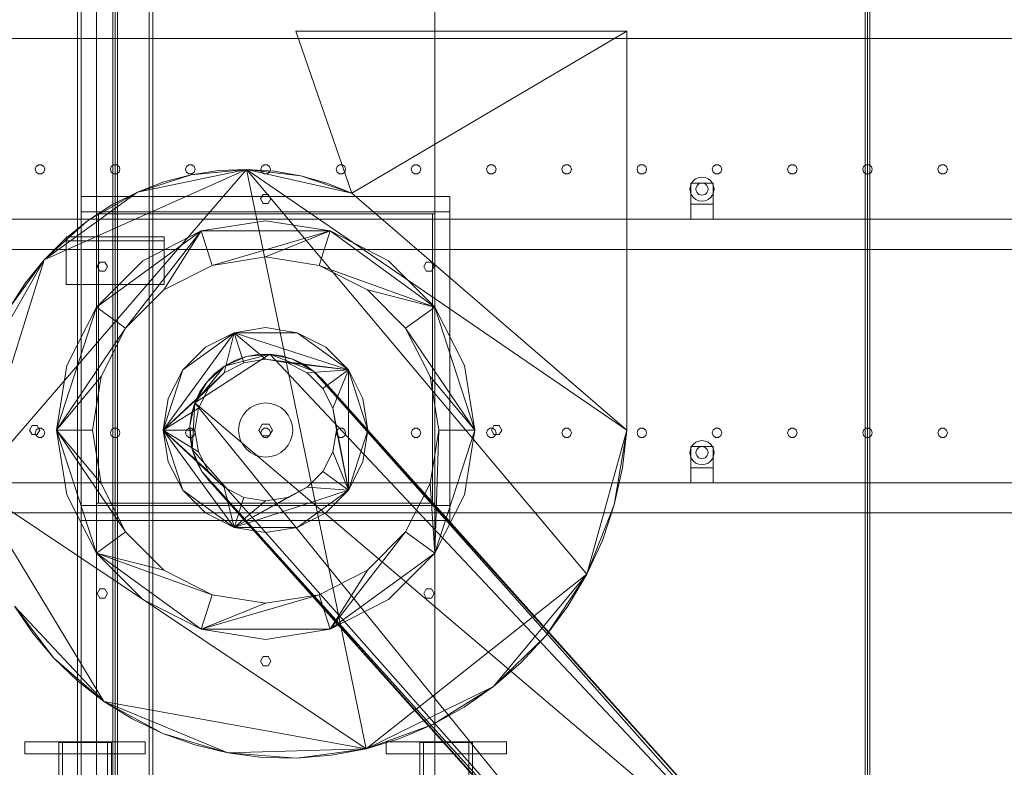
# Model space of a CAD drawing. Header units: millimetres. Extents: x -4738 to 65662, y -68080 to 6847.
# Tile 1004 of 1056: x 46334 to 47643, y 662 to 1655. Entities that reach past the tile are written whole.
import ezdxf

# ---------------------------------------------------------------- set-up
doc = ezdxf.new("R2010")
doc.units = ezdxf.units.MM
doc.layers.add('lateral_secador', color=7, linetype='Continuous', lineweight=0)

msp = doc.modelspace()

# ---------------------------------------------------------------- linework, layer by layer
at = {"layer": 'lateral_secador'}
for p, q in [((46411.134, 2925), (46411.134, 20)), ((46416.134, 20), (46416.134, 2925)), ((46436.134, 0), (46436.134, 2925)), ((46436.134, 2925), (46436.134, 1400)), ((46458.134, 2925), (46458.134, 60)), ((46461.134, 0), (46461.134, 2925)), ((46461.134, 1400), (46461.134, 2925)), ((46464.134, 60), (46464.134, 2925)), ((46506.134, 2925), (46506.134, 20)), ((46511.134, 20), (46511.134, 2925)), ((46886.134, 0), (46886.134, 2925)), ((46886.134, 1400), (46886.134, 2925)), ((47458.134, 2925), (47458.134, 60)), ((47461.134, 0), (47461.134, 2925)), ((47464.134, 60), (47464.134, 2925)), ((47141.134, 1640), (46701.134, 1640)), ((46701.134, 1640), (46775.711, 1424.797)), ((46775.711, 1424.797), (47141.134, 1640)), ((47141.134, 1110), (47141.134, 1640)), ((40811.134, 1630), (60111.134, 1630)), ((46272.764, 1035.68), (46635.916, 1456.166)), ((46355.997, 1460.082), (46354.784, 1456.35)), ((46354.784, 1456.35), (46355.997, 1452.618)), ((46359.172, 1462.389), (46355.997, 1460.082)), ((46363.096, 1462.389), (46359.172, 1462.389)), ((46366.271, 1460.082), (46363.096, 1462.389)), ((46367.484, 1456.35), (46366.271, 1460.082)), ((46366.271, 1452.618), (46367.484, 1456.35)), ((46366.602, 1336.003), (46635.916, 1456.166)), ((46455.997, 1460.082), (46454.784, 1456.35)), ((46454.784, 1456.35), (46455.997, 1452.618)), ((46459.172, 1462.389), (46455.997, 1460.082)), ((46463.096, 1462.389), (46459.172, 1462.389)), ((46466.271, 1460.082), (46463.096, 1462.389)), ((46467.484, 1456.35), (46466.271, 1460.082)), ((46466.271, 1452.618), (46467.484, 1456.35)), ((46490.673, 1426.139), (46635.916, 1456.166)), ((46555.997, 1460.082), (46554.784, 1456.35)), ((46554.784, 1456.35), (46555.997, 1452.618)), ((46559.172, 1462.389), (46555.997, 1460.082)), ((46563.096, 1462.389), (46559.172, 1462.389)), ((46562.319, 1449.018), (46635.916, 1456.166)), ((46599.086, 1454.562), (46562.319, 1449.018)), ((46566.271, 1460.082), (46563.096, 1462.389)), ((46567.484, 1456.35), (46566.271, 1460.082)), ((46566.271, 1452.618), (46567.484, 1456.35)), ((46635.916, 1456.166), (46599.086, 1454.562)), ((46635.916, 1456.166), (46708.107, 1447.791)), ((46672.391, 1453.878), (46635.916, 1456.166)), ((46635.916, 1456.166), (46775.711, 1424.797)), ((46635.916, 1456.166), (47141.134, 1110)), ((46635.916, 1456.166), (47088.042, 918.439)), ((46635.916, 1456.166), (46794.572, 686.788)), ((46655.997, 1460.082), (46654.784, 1456.35)), ((46654.784, 1456.35), (46655.997, 1452.618)), ((46659.172, 1462.389), (46655.997, 1460.082)), ((46663.096, 1462.389), (46659.172, 1462.389)), ((46666.271, 1460.082), (46663.096, 1462.389)), ((46667.484, 1456.35), (46666.271, 1460.082)), ((46666.271, 1452.618), (46667.484, 1456.35)), ((46708.107, 1447.791), (46672.391, 1453.878)), ((46755.997, 1460.082), (46754.784, 1456.35)), ((46754.784, 1456.35), (46755.997, 1452.618)), ((46759.172, 1462.389), (46755.997, 1460.082)), ((46763.096, 1462.389), (46759.172, 1462.389)), ((46766.271, 1460.082), (46763.096, 1462.389)), ((46767.484, 1456.35), (46766.271, 1460.082)), ((46766.271, 1452.618), (46767.484, 1456.35)), ((46855.997, 1460.082), (46854.784, 1456.35)), ((46854.784, 1456.35), (46855.997, 1452.618)), ((46859.172, 1462.389), (46855.997, 1460.082)), ((46863.096, 1462.389), (46859.172, 1462.389)), ((46866.271, 1460.082), (46863.096, 1462.389)), ((46867.484, 1456.35), (46866.271, 1460.082)), ((46866.271, 1452.618), (46867.484, 1456.35)), ((46955.997, 1460.082), (46954.784, 1456.35)), ((46954.784, 1456.35), (46955.997, 1452.618)), ((46959.172, 1462.389), (46955.997, 1460.082)), ((46963.096, 1462.389), (46959.172, 1462.389)), ((46966.271, 1460.082), (46963.096, 1462.389)), ((46967.484, 1456.35), (46966.271, 1460.082)), ((46966.271, 1452.618), (46967.484, 1456.35)), ((47055.997, 1460.082), (47054.784, 1456.35)), ((47054.784, 1456.35), (47055.997, 1452.618)), ((47059.172, 1462.389), (47055.997, 1460.082)), ((47063.096, 1462.389), (47059.172, 1462.389)), ((47066.271, 1460.082), (47063.096, 1462.389)), ((47067.484, 1456.35), (47066.271, 1460.082)), ((47066.271, 1452.618), (47067.484, 1456.35)), ((47155.997, 1460.082), (47154.784, 1456.35)), ((47154.784, 1456.35), (47155.997, 1452.618)), ((47159.172, 1462.389), (47155.997, 1460.082)), ((47163.096, 1462.389), (47159.172, 1462.389)), ((47166.271, 1460.082), (47163.096, 1462.389)), ((47167.484, 1456.35), (47166.271, 1460.082)), ((47166.271, 1452.618), (47167.484, 1456.35)), ((47255.997, 1460.082), (47254.784, 1456.35)), ((47254.784, 1456.35), (47255.997, 1452.618)), ((47259.172, 1462.389), (47255.997, 1460.082)), ((47263.096, 1462.389), (47259.172, 1462.389)), ((47266.271, 1460.082), (47263.096, 1462.389)), ((47267.484, 1456.35), (47266.271, 1460.082)), ((47266.271, 1452.618), (47267.484, 1456.35)), ((47355.997, 1460.082), (47354.784, 1456.35)), ((47354.784, 1456.35), (47355.997, 1452.618)), ((47359.172, 1462.389), (47355.997, 1460.082)), ((47363.096, 1462.389), (47359.172, 1462.389)), ((47366.271, 1460.082), (47363.096, 1462.389)), ((47367.484, 1456.35), (47366.271, 1460.082)), ((47366.271, 1452.618), (47367.484, 1456.35)), ((47455.997, 1460.082), (47454.784, 1456.35)), ((47454.784, 1456.35), (47455.997, 1452.618)), ((47459.172, 1462.389), (47455.997, 1460.082)), ((47463.096, 1462.389), (47459.172, 1462.389)), ((47466.271, 1460.082), (47463.096, 1462.389)), ((47467.484, 1456.35), (47466.271, 1460.082)), ((47466.271, 1452.618), (47467.484, 1456.35)), ((47555.997, 1460.082), (47554.784, 1456.35)), ((47554.784, 1456.35), (47555.997, 1452.618)), ((47559.172, 1462.389), (47555.997, 1460.082)), ((47563.096, 1462.389), (47559.172, 1462.389)), ((47566.271, 1460.082), (47563.096, 1462.389)), ((47567.484, 1456.35), (47566.271, 1460.082)), ((47566.271, 1452.618), (47567.484, 1456.35)), ((46355.997, 1452.618), (46359.172, 1450.311)), ((46359.172, 1450.311), (46363.096, 1450.311)), ((46363.096, 1450.311), (46366.271, 1452.618)), ((46455.997, 1452.618), (46459.172, 1450.311)), ((46459.172, 1450.311), (46463.096, 1450.311)), ((46463.096, 1450.311), (46466.271, 1452.618)), ((46490.673, 1426.139), (46562.319, 1449.018)), ((46562.319, 1449.018), (46526.04, 1439.529)), ((46555.997, 1452.618), (46559.172, 1450.311)), ((46559.172, 1450.311), (46563.096, 1450.311)), ((46563.096, 1450.311), (46566.271, 1452.618)), ((46655.997, 1452.618), (46659.172, 1450.311)), ((46659.172, 1450.311), (46663.096, 1450.311)), ((46663.096, 1450.311), (46666.271, 1452.618)), ((46708.107, 1447.791), (46775.711, 1424.797)), ((46742.67, 1438.04), (46708.107, 1447.791)), ((46755.997, 1452.618), (46759.172, 1450.311)), ((46759.172, 1450.311), (46763.096, 1450.311)), ((46763.096, 1450.311), (46766.271, 1452.618)), ((46855.997, 1452.618), (46859.172, 1450.311)), ((46859.172, 1450.311), (46863.096, 1450.311)), ((46863.096, 1450.311), (46866.271, 1452.618)), ((46955.997, 1452.618), (46959.172, 1450.311)), ((46959.172, 1450.311), (46963.096, 1450.311)), ((46963.096, 1450.311), (46966.271, 1452.618)), ((47055.997, 1452.618), (47059.172, 1450.311)), ((47059.172, 1450.311), (47063.096, 1450.311)), ((47063.096, 1450.311), (47066.271, 1452.618)), ((47155.997, 1452.618), (47159.172, 1450.311)), ((47159.172, 1450.311), (47163.096, 1450.311)), ((47163.096, 1450.311), (47166.271, 1452.618)), ((47229.82, 1441.314), (47227.277, 1438)), ((47233.134, 1443.856), (47229.82, 1441.314)), ((47236.993, 1445.455), (47233.134, 1443.856)), ((47241.134, 1446), (47236.993, 1445.455)), ((47245.275, 1445.455), (47241.134, 1446)), ((47249.134, 1443.856), (47245.275, 1445.455)), ((47252.448, 1441.314), (47249.134, 1443.856)), ((47254.99, 1438), (47252.448, 1441.314)), ((47255.997, 1452.618), (47259.172, 1450.311)), ((47259.172, 1450.311), (47263.096, 1450.311)), ((47263.096, 1450.311), (47266.271, 1452.618)), ((47355.997, 1452.618), (47359.172, 1450.311)), ((47359.172, 1450.311), (47363.096, 1450.311)), ((47363.096, 1450.311), (47366.271, 1452.618)), ((47455.997, 1452.618), (47459.172, 1450.311)), ((47459.172, 1450.311), (47463.096, 1450.311)), ((47463.096, 1450.311), (47466.271, 1452.618)), ((47555.997, 1452.618), (47559.172, 1450.311)), ((47559.172, 1450.311), (47563.096, 1450.311)), ((47563.096, 1450.311), (47566.271, 1452.618)), ((46526.04, 1439.529), (46490.673, 1426.139)), ((46775.711, 1424.797), (46742.67, 1438.04)), ((47225.679, 1434.141), (47225.134, 1430)), ((47225.134, 1430), (47225.679, 1425.859)), ((47227.277, 1438), (47225.679, 1434.141)), ((47226.134, 1438), (47256.134, 1438)), ((47226.134, 1438), (47226.134, 1410)), ((47233.406, 1432.071), (47233.134, 1430)), ((47233.134, 1430), (47233.406, 1427.929)), ((47234.206, 1434), (47233.406, 1432.071)), ((47233.406, 1427.929), (47234.206, 1426)), ((47235.477, 1435.657), (47234.206, 1434)), ((47237.134, 1436.928), (47235.477, 1435.657)), ((47239.063, 1437.727), (47237.134, 1436.928)), ((47241.134, 1438), (47239.063, 1437.727)), ((47243.204, 1437.727), (47241.134, 1438)), ((47245.134, 1436.928), (47243.204, 1437.727)), ((47246.791, 1435.657), (47245.134, 1436.928)), ((47248.062, 1434), (47246.791, 1435.657)), ((47248.861, 1432.071), (47248.062, 1434)), ((47248.062, 1426), (47248.861, 1427.929)), ((47249.134, 1430), (47248.861, 1432.071)), ((47248.861, 1427.929), (47249.134, 1430)), ((47256.589, 1434.141), (47254.99, 1438)), ((47256.134, 1410), (47256.134, 1438)), ((47257.134, 1430), (47256.589, 1434.141)), ((47256.589, 1425.859), (47257.134, 1430)), ((46366.602, 1336.003), (46490.673, 1426.139)), ((46416.134, 1420), (46906.134, 1420)), ((46416.134, 1420), (46416.134, 1400)), ((46424.354, 1388.051), (46490.673, 1426.139)), ((46490.673, 1426.139), (46456.64, 1408.935)), ((46657.634, 1423.062), (46654.134, 1417)), ((46654.134, 1417), (46657.634, 1410.938)), ((46664.634, 1423.062), (46657.634, 1423.062)), ((46668.134, 1417), (46664.634, 1423.062)), ((46664.634, 1410.938), (46668.134, 1417)), ((46775.711, 1424.797), (47141.134, 1110)), ((46906.134, 1400), (46906.134, 1420)), ((47225.679, 1425.859), (47227.277, 1422)), ((47227.277, 1422), (47229.82, 1418.686)), ((47229.82, 1418.686), (47233.134, 1416.144)), ((47233.134, 1416.144), (47236.993, 1414.545)), ((47234.206, 1426), (47235.477, 1424.343)), ((47235.477, 1424.343), (47237.134, 1423.072)), ((47236.993, 1414.545), (47241.134, 1414)), ((47237.134, 1423.072), (47239.063, 1422.273)), ((47239.063, 1422.273), (47241.134, 1422)), ((47241.134, 1422), (47243.204, 1422.273)), ((47241.134, 1414), (47245.275, 1414.545)), ((47243.204, 1422.273), (47245.134, 1423.072)), ((47245.134, 1423.072), (47246.791, 1424.343)), ((47245.275, 1414.545), (47249.134, 1416.144)), ((47246.791, 1424.343), (47248.062, 1426)), ((47249.134, 1416.144), (47252.448, 1418.686)), ((47252.448, 1418.686), (47254.99, 1422)), ((47254.99, 1422), (47256.589, 1425.859)), ((46456.64, 1408.935), (46424.354, 1388.051)), ((46657.634, 1410.938), (46664.634, 1410.938)), ((47226.134, 1410), (47256.134, 1410)), ((47226.134, 1410), (47226.134, 1390)), ((47256.134, 1390), (47256.134, 1410)), ((40811.134, 1390), (60111.134, 1390)), ((46366.602, 1336.003), (46424.354, 1388.051)), ((46424.354, 1388.051), (46394.214, 1363.666)), ((46416.134, 1400), (46906.134, 1400)), ((46416.134, 1400), (46436.134, 1400)), ((46416.134, 1400), (46416.134, 1010)), ((46436.134, 1400), (46461.134, 1400)), ((46436.134, 1400), (46886.134, 1400)), ((46436.134, 1400), (46436.134, 1397)), ((46436.134, 1010), (46436.134, 1400)), ((46436.134, 1397), (46886.134, 1397)), ((46436.134, 1397), (46439.134, 1397)), ((46436.134, 1397), (46436.134, 1013)), ((46439.134, 1013), (46439.134, 1397)), ((46461.134, 1400), (46886.134, 1400)), ((46661.134, 1388), (46575.227, 1374.394)), ((46747.041, 1374.394), (46661.134, 1388)), ((46883.134, 1397), (46886.134, 1397)), ((46883.134, 1397), (46883.134, 1013)), ((46886.134, 1397), (46886.134, 1400)), ((46886.134, 1400), (46906.134, 1400)), ((46886.134, 1400), (46886.134, 1010)), ((46886.134, 1013), (46886.134, 1397)), ((46906.134, 1010), (46906.134, 1400)), ((47226.134, 1390), (47256.134, 1390)), ((46436.227, 1273.404), (46575.227, 1374.394)), ((46475.06, 1245.191), (46575.227, 1374.394)), ((46575.227, 1374.394), (46497.73, 1334.907)), ((46525.943, 1296.074), (46575.227, 1374.394)), ((46575.227, 1374.394), (46747.041, 1374.394)), ((46590.06, 1328.743), (46575.227, 1374.394)), ((46590.06, 1328.743), (46747.041, 1374.394)), ((46661.134, 1340), (46747.041, 1374.394)), ((46732.208, 1328.743), (46747.041, 1374.394)), ((46747.041, 1374.394), (46886.041, 1273.404)), ((46824.538, 1334.907), (46747.041, 1374.394)), ((46394.214, 1363.666), (46366.602, 1336.003)), ((46396.134, 1366.5), (46526.134, 1366.5)), ((46396.134, 1366.5), (46396.134, 1303.5)), ((46396.134, 1366.5), (46396.134, 1361.5)), ((46396.134, 1361.5), (46526.134, 1361.5)), ((46526.134, 1303.5), (46526.134, 1366.5)), ((46526.134, 1361.5), (46526.134, 1366.5)), ((40811.134, 1350), (60111.134, 1350)), ((46272.764, 1035.68), (46366.602, 1336.003)), ((46288.133, 1198.403), (46366.602, 1336.003)), ((46320.36, 1271.933), (46366.602, 1336.003)), ((46366.602, 1336.003), (46341.874, 1305.324)), ((46497.73, 1334.907), (46436.227, 1273.404)), ((46590.06, 1328.743), (46661.134, 1340)), ((46661.134, 1340), (46732.208, 1328.743)), ((46886.041, 1273.404), (46824.538, 1334.907)), ((46440.552, 1333.144), (46437.052, 1327.082)), ((46437.052, 1327.082), (46440.552, 1321.02)), ((46447.552, 1333.144), (46440.552, 1333.144)), ((46451.052, 1327.082), (46447.552, 1333.144)), ((46447.552, 1321.02), (46451.052, 1327.082)), ((46525.943, 1296.074), (46590.06, 1328.743)), ((46732.208, 1328.743), (46886.041, 1273.404)), ((46732.208, 1328.743), (46796.324, 1296.074)), ((46874.716, 1333.144), (46871.216, 1327.082)), ((46871.216, 1327.082), (46874.716, 1321.02)), ((46881.716, 1333.144), (46874.716, 1333.144)), ((46885.216, 1327.082), (46881.716, 1333.144)), ((46881.716, 1321.02), (46885.216, 1327.082)), ((46440.552, 1321.02), (46447.552, 1321.02)), ((46874.716, 1321.02), (46881.716, 1321.02)), ((46341.874, 1305.324), (46320.36, 1271.933)), ((46396.134, 1303.5), (46526.134, 1303.5)), ((46475.06, 1245.191), (46525.943, 1296.074)), ((46796.324, 1296.074), (46886.041, 1273.404)), ((46796.324, 1296.074), (46847.208, 1245.191)), ((46383.134, 1110), (46436.227, 1273.404)), ((46436.227, 1273.404), (46396.74, 1195.907)), ((46475.06, 1245.191), (46436.227, 1273.404)), ((46847.208, 1245.191), (46886.041, 1273.404)), ((46886.041, 1273.404), (46939.134, 1110)), ((46925.527, 1195.907), (46886.041, 1273.404)), ((46475.06, 1245.191), (46383.134, 1110)), ((46442.391, 1181.074), (46475.06, 1245.191)), ((46661.134, 1246), (46619.108, 1239.344)), ((46703.16, 1239.344), (46661.134, 1246)), ((46847.208, 1245.191), (46939.134, 1110)), ((46847.208, 1245.191), (46879.877, 1181.074)), ((46525.134, 1110), (46619.108, 1239.344)), ((46551.108, 1189.939), (46619.108, 1239.344)), ((46619.108, 1239.344), (46581.195, 1220.026)), ((46605.882, 1186.048), (46619.108, 1239.344)), ((46619.108, 1239.344), (46703.16, 1239.344)), ((46619.108, 1239.344), (46771.16, 1189.939)), ((46632.087, 1199.399), (46619.108, 1239.344)), ((46661.134, 1204), (46619.108, 1239.344)), ((46703.16, 1239.344), (46771.16, 1189.939)), ((46741.073, 1220.026), (46703.16, 1239.344)), ((46581.195, 1220.026), (46551.108, 1189.939)), ((46771.16, 1189.939), (46741.073, 1220.026)), ((46566.909, 1146.37), (46666.607, 1210.852)), ((46606.282, 1194.807), (46666.607, 1210.852)), ((46606.282, 1194.807), (46635.174, 1207.607)), ((46635.174, 1207.607), (46620.224, 1202.344)), ((46635.174, 1207.607), (46666.607, 1210.852)), ((46650.762, 1210.466), (46635.174, 1207.607)), ((46666.607, 1210.852), (46650.762, 1210.466)), ((46666.607, 1210.852), (46697.504, 1204.224)), ((46682.316, 1208.754), (46666.607, 1210.852)), ((46666.607, 1210.852), (46724.84, 1188.374)), ((46666.607, 1210.852), (47363.478, 470.91)), ((46697.504, 1204.224), (46682.316, 1208.754)), ((46697.504, 1204.224), (46724.84, 1188.374)), ((46711.795, 1197.375), (46697.504, 1204.224)), ((46396.74, 1195.907), (46383.134, 1110)), ((46566.909, 1146.37), (46606.282, 1194.807)), ((46582.76, 1173.707), (46606.282, 1194.807)), ((46606.282, 1194.807), (46593.691, 1185.183)), ((46605.882, 1186.048), (46632.087, 1199.399)), ((46620.224, 1202.344), (46606.282, 1194.807)), ((46632.087, 1199.399), (46661.134, 1204)), ((46661.134, 1204), (46771.16, 1189.939)), ((46661.134, 1204), (46690.181, 1199.399)), ((46690.181, 1199.399), (46771.16, 1189.939)), ((46690.181, 1199.399), (46716.386, 1186.048)), ((46724.84, 1188.374), (46711.795, 1197.375)), ((46939.134, 1110), (46925.527, 1195.907)), ((46442.391, 1181.074), (46383.134, 1110)), ((46431.134, 1110), (46442.391, 1181.074)), ((46525.134, 1110), (46551.108, 1189.939)), ((46605.882, 1186.048), (46525.134, 1110)), ((46551.108, 1189.939), (46531.79, 1152.026)), ((46593.691, 1185.183), (46582.76, 1173.707)), ((46585.087, 1165.252), (46605.882, 1186.048)), ((46716.386, 1186.048), (46771.16, 1189.939)), ((46716.386, 1186.048), (46737.181, 1165.252)), ((46724.84, 1188.374), (47346.316, 497.443)), ((46736.316, 1177.443), (46724.84, 1188.374)), ((46724.84, 1188.374), (47363.478, 470.91)), ((46737.181, 1165.252), (46771.16, 1189.939)), ((46750.533, 1139.048), (46771.16, 1189.939)), ((46771.16, 1189.939), (46797.134, 1110)), ((46790.478, 1152.026), (46771.16, 1189.939)), ((46771.16, 1189.939), (46771.16, 1030.061)), ((46879.877, 1181.074), (46939.134, 1110)), ((46879.877, 1181.074), (46891.134, 1110)), ((46585.087, 1165.252), (46525.134, 1110)), ((46566.909, 1146.37), (46582.76, 1173.707)), ((46571.734, 1139.048), (46585.087, 1165.252)), ((46582.76, 1173.707), (46573.759, 1160.662)), ((47346.316, 497.443), (46736.316, 1177.443)), ((46737.181, 1165.252), (46750.533, 1139.048)), ((46531.79, 1152.026), (46525.134, 1110)), ((46573.759, 1160.662), (46566.909, 1146.37)), ((46797.134, 1110), (46790.478, 1152.026)), ((46571.734, 1139.048), (46525.134, 1110)), ((46560.282, 1115.473), (46566.909, 1146.37)), ((46566.909, 1146.37), (46562.38, 1131.182)), ((46563.527, 1084.04), (46566.909, 1146.37)), ((47220.472, 342.625), (46566.909, 1146.37)), ((46566.909, 1146.37), (47363.478, 470.91)), ((46567.134, 1110), (46571.734, 1139.048)), ((46641.133, 1139.933), (46635.678, 1135.456)), ((46647.357, 1143.26), (46641.133, 1139.933)), ((46654.111, 1145.308), (46647.357, 1143.26)), ((46661.134, 1146), (46654.111, 1145.308)), ((46668.157, 1145.308), (46661.134, 1146)), ((46674.91, 1143.26), (46668.157, 1145.308)), ((46681.134, 1139.933), (46674.91, 1143.26)), ((46686.59, 1135.456), (46681.134, 1139.933)), ((46750.533, 1139.048), (46771.16, 1030.061)), ((46750.533, 1139.048), (46755.134, 1110)), ((46562.38, 1131.182), (46560.282, 1115.473)), ((46631.201, 1130.001), (46627.874, 1123.777)), ((46635.678, 1135.456), (46631.201, 1130.001)), ((46691.067, 1130.001), (46686.59, 1135.456)), ((46694.394, 1123.777), (46691.067, 1130.001)), ((46350.634, 1116.062), (46347.134, 1110)), ((46357.634, 1116.062), (46350.634, 1116.062)), ((46361.134, 1110), (46357.634, 1116.062)), ((46563.527, 1084.04), (46560.282, 1115.473)), ((46560.282, 1115.473), (46560.668, 1099.629)), ((46625.826, 1117.023), (46625.134, 1110)), ((46627.874, 1123.777), (46625.826, 1117.023)), ((46656.634, 1117.794), (46652.134, 1110)), ((46665.634, 1117.794), (46656.634, 1117.794)), ((46670.134, 1110), (46665.634, 1117.794)), ((46696.442, 1117.023), (46694.394, 1123.777)), ((46697.134, 1110), (46696.442, 1117.023)), ((46964.634, 1116.062), (46961.134, 1110)), ((46971.634, 1116.062), (46964.634, 1116.062)), ((46975.134, 1110), (46971.634, 1116.062)), ((46347.134, 1110), (46350.634, 1103.938)), ((46350.634, 1103.938), (46357.634, 1103.938)), ((46355.997, 1110.082), (46354.784, 1106.35)), ((46354.784, 1106.35), (46355.997, 1102.618)), ((46359.172, 1112.389), (46355.997, 1110.082)), ((46355.997, 1102.618), (46359.172, 1100.311)), ((46357.634, 1103.938), (46361.134, 1110)), ((46363.096, 1112.389), (46359.172, 1112.389)), ((46359.172, 1100.311), (46363.096, 1100.311)), ((46366.271, 1110.082), (46363.096, 1112.389)), ((46363.096, 1100.311), (46366.271, 1102.618)), ((46367.484, 1106.35), (46366.271, 1110.082)), ((46366.271, 1102.618), (46367.484, 1106.35)), ((46383.134, 1110), (46431.134, 1110)), ((46383.134, 1110), (46442.391, 1038.926)), ((46436.227, 946.596), (46383.134, 1110)), ((46383.134, 1110), (46396.74, 1024.093)), ((46383.134, 1110), (46475.06, 974.809)), ((46442.391, 1038.926), (46431.134, 1110)), ((46455.997, 1110.082), (46454.784, 1106.35)), ((46454.784, 1106.35), (46455.997, 1102.618)), ((46459.172, 1112.389), (46455.997, 1110.082)), ((46455.997, 1102.618), (46459.172, 1100.311)), ((46463.096, 1112.389), (46459.172, 1112.389)), ((46459.172, 1100.311), (46463.096, 1100.311)), ((46466.271, 1110.082), (46463.096, 1112.389)), ((46463.096, 1100.311), (46466.271, 1102.618)), ((46467.484, 1106.35), (46466.271, 1110.082)), ((46466.271, 1102.618), (46467.484, 1106.35)), ((46525.134, 1110), (46567.134, 1110)), ((46525.134, 1110), (46571.734, 1080.952)), ((46551.108, 1030.061), (46525.134, 1110)), ((46525.134, 1110), (46531.79, 1067.974)), ((46525.134, 1110), (46585.087, 1054.748)), ((46619.108, 980.656), (46525.134, 1110)), ((46525.134, 1110), (46605.882, 1033.952)), ((46555.997, 1110.082), (46554.784, 1106.35)), ((46554.784, 1106.35), (46555.997, 1102.618)), ((46559.172, 1112.389), (46555.997, 1110.082)), ((46555.997, 1102.618), (46559.172, 1100.311)), ((46563.096, 1112.389), (46559.172, 1112.389)), ((46559.172, 1100.311), (46563.096, 1100.311)), ((46560.668, 1099.629), (46563.527, 1084.04)), ((46566.271, 1110.082), (46563.096, 1112.389)), ((46563.096, 1100.311), (46566.271, 1102.618)), ((46567.484, 1106.35), (46566.271, 1110.082)), ((46566.271, 1102.618), (46567.484, 1106.35)), ((46571.734, 1080.952), (46567.134, 1110)), ((46625.134, 1110), (46625.826, 1102.977)), ((46625.826, 1102.977), (46627.874, 1096.223)), ((46652.134, 1110), (46656.634, 1102.206)), ((46655.997, 1110.082), (46654.784, 1106.35)), ((46654.784, 1106.35), (46655.997, 1102.618)), ((46659.172, 1112.389), (46655.997, 1110.082)), ((46655.997, 1102.618), (46659.172, 1100.311)), ((46656.634, 1102.206), (46665.634, 1102.206)), ((46663.096, 1112.389), (46659.172, 1112.389)), ((46659.172, 1100.311), (46663.096, 1100.311)), ((46666.271, 1110.082), (46663.096, 1112.389)), ((46663.096, 1100.311), (46666.271, 1102.618)), ((46665.634, 1102.206), (46670.134, 1110)), ((46667.484, 1106.35), (46666.271, 1110.082)), ((46666.271, 1102.618), (46667.484, 1106.35)), ((46694.394, 1096.223), (46696.442, 1102.977)), ((46696.442, 1102.977), (46697.134, 1110)), ((46755.134, 1110), (46750.533, 1080.952)), ((46755.997, 1110.082), (46754.784, 1106.35)), ((46754.784, 1106.35), (46755.997, 1102.618)), ((46771.16, 1030.061), (46755.134, 1110)), ((46759.172, 1112.389), (46755.997, 1110.082)), ((46755.997, 1102.618), (46759.172, 1100.311)), ((46763.096, 1112.389), (46759.172, 1112.389)), ((46759.172, 1100.311), (46763.096, 1100.311)), ((46766.271, 1110.082), (46763.096, 1112.389)), ((46763.096, 1100.311), (46766.271, 1102.618)), ((46767.484, 1106.35), (46766.271, 1110.082)), ((46766.271, 1102.618), (46767.484, 1106.35)), ((46797.134, 1110), (46771.16, 1030.061)), ((46790.478, 1067.974), (46797.134, 1110)), ((46855.997, 1110.082), (46854.784, 1106.35)), ((46854.784, 1106.35), (46855.997, 1102.618)), ((46859.172, 1112.389), (46855.997, 1110.082)), ((46855.997, 1102.618), (46859.172, 1100.311)), ((46863.096, 1112.389), (46859.172, 1112.389)), ((46859.172, 1100.311), (46863.096, 1100.311)), ((46866.271, 1110.082), (46863.096, 1112.389)), ((46863.096, 1100.311), (46866.271, 1102.618)), ((46867.484, 1106.35), (46866.271, 1110.082)), ((46866.271, 1102.618), (46867.484, 1106.35)), ((46891.134, 1110), (46879.877, 1038.926)), ((46939.134, 1110), (46886.041, 946.596)), ((46886.041, 946.596), (46891.134, 1110)), ((46891.134, 1110), (46939.134, 1110)), ((46925.527, 1024.093), (46939.134, 1110)), ((46955.997, 1110.082), (46954.784, 1106.35)), ((46954.784, 1106.35), (46955.997, 1102.618)), ((46959.172, 1112.389), (46955.997, 1110.082)), ((46955.997, 1102.618), (46959.172, 1100.311)), ((46963.096, 1112.389), (46959.172, 1112.389)), ((46959.172, 1100.311), (46963.096, 1100.311)), ((46961.134, 1110), (46964.634, 1103.938)), ((46966.271, 1110.082), (46963.096, 1112.389)), ((46963.096, 1100.311), (46966.271, 1102.618)), ((46964.634, 1103.938), (46971.634, 1103.938)), ((46967.484, 1106.35), (46966.271, 1110.082)), ((46966.271, 1102.618), (46967.484, 1106.35)), ((46971.634, 1103.938), (46975.134, 1110)), ((47055.997, 1110.082), (47054.784, 1106.35)), ((47054.784, 1106.35), (47055.997, 1102.618)), ((47059.172, 1112.389), (47055.997, 1110.082)), ((47055.997, 1102.618), (47059.172, 1100.311)), ((47063.096, 1112.389), (47059.172, 1112.389)), ((47059.172, 1100.311), (47063.096, 1100.311)), ((47066.271, 1110.082), (47063.096, 1112.389)), ((47063.096, 1100.311), (47066.271, 1102.618)), ((47067.484, 1106.35), (47066.271, 1110.082)), ((47066.271, 1102.618), (47067.484, 1106.35)), ((47141.134, 1110), (47088.042, 918.439)), ((47141.134, 1110), (47124.591, 1010.784)), ((47135.464, 1059.797), (47141.134, 1110)), ((47155.997, 1110.082), (47154.784, 1106.35)), ((47154.784, 1106.35), (47155.997, 1102.618)), ((47159.172, 1112.389), (47155.997, 1110.082)), ((47155.997, 1102.618), (47159.172, 1100.311)), ((47163.096, 1112.389), (47159.172, 1112.389)), ((47159.172, 1100.311), (47163.096, 1100.311)), ((47166.271, 1110.082), (47163.096, 1112.389)), ((47163.096, 1100.311), (47166.271, 1102.618)), ((47167.484, 1106.35), (47166.271, 1110.082)), ((47166.271, 1102.618), (47167.484, 1106.35)), ((47255.997, 1110.082), (47254.784, 1106.35)), ((47254.784, 1106.35), (47255.997, 1102.618)), ((47259.172, 1112.389), (47255.997, 1110.082)), ((47255.997, 1102.618), (47259.172, 1100.311)), ((47263.096, 1112.389), (47259.172, 1112.389)), ((47259.172, 1100.311), (47263.096, 1100.311)), ((47266.271, 1110.082), (47263.096, 1112.389)), ((47263.096, 1100.311), (47266.271, 1102.618)), ((47267.484, 1106.35), (47266.271, 1110.082)), ((47266.271, 1102.618), (47267.484, 1106.35)), ((47355.997, 1110.082), (47354.784, 1106.35)), ((47354.784, 1106.35), (47355.997, 1102.618)), ((47359.172, 1112.389), (47355.997, 1110.082)), ((47355.997, 1102.618), (47359.172, 1100.311)), ((47363.096, 1112.389), (47359.172, 1112.389)), ((47359.172, 1100.311), (47363.096, 1100.311)), ((47366.271, 1110.082), (47363.096, 1112.389)), ((47363.096, 1100.311), (47366.271, 1102.618)), ((47367.484, 1106.35), (47366.271, 1110.082)), ((47366.271, 1102.618), (47367.484, 1106.35)), ((47455.997, 1110.082), (47454.784, 1106.35)), ((47454.784, 1106.35), (47455.997, 1102.618)), ((47459.172, 1112.389), (47455.997, 1110.082)), ((47455.997, 1102.618), (47459.172, 1100.311)), ((47463.096, 1112.389), (47459.172, 1112.389)), ((47459.172, 1100.311), (47463.096, 1100.311)), ((47466.271, 1110.082), (47463.096, 1112.389)), ((47463.096, 1100.311), (47466.271, 1102.618)), ((47467.484, 1106.35), (47466.271, 1110.082)), ((47466.271, 1102.618), (47467.484, 1106.35)), ((47555.997, 1110.082), (47554.784, 1106.35)), ((47554.784, 1106.35), (47555.997, 1102.618)), ((47559.172, 1112.389), (47555.997, 1110.082)), ((47555.997, 1102.618), (47559.172, 1100.311)), ((47563.096, 1112.389), (47559.172, 1112.389)), ((47559.172, 1100.311), (47563.096, 1100.311)), ((47566.271, 1110.082), (47563.096, 1112.389)), ((47563.096, 1100.311), (47566.271, 1102.618)), ((47567.484, 1106.35), (47566.271, 1110.082)), ((47566.271, 1102.618), (47567.484, 1106.35)), ((46627.874, 1096.223), (46631.201, 1089.999)), ((46631.201, 1089.999), (46635.678, 1084.544)), ((46686.59, 1084.544), (46691.067, 1089.999)), ((46691.067, 1089.999), (46694.394, 1096.223)), ((47227.277, 1088), (47225.679, 1084.141)), ((47226.134, 1088), (47256.134, 1088)), ((47226.134, 1088), (47226.134, 1060)), ((47229.82, 1091.314), (47227.277, 1088)), ((47233.134, 1093.856), (47229.82, 1091.314)), ((47236.993, 1095.455), (47233.134, 1093.856)), ((47237.134, 1086.928), (47235.477, 1085.657)), ((47241.134, 1096), (47236.993, 1095.455)), ((47239.063, 1087.727), (47237.134, 1086.928)), ((47241.134, 1088), (47239.063, 1087.727)), ((47245.275, 1095.455), (47241.134, 1096)), ((47243.204, 1087.727), (47241.134, 1088)), ((47245.134, 1086.928), (47243.204, 1087.727)), ((47246.791, 1085.657), (47245.134, 1086.928)), ((47249.134, 1093.856), (47245.275, 1095.455)), ((47252.448, 1091.314), (47249.134, 1093.856)), ((47254.99, 1088), (47252.448, 1091.314)), ((47256.589, 1084.141), (47254.99, 1088)), ((47256.134, 1060), (47256.134, 1088)), ((46576.326, 1055.148), (46563.527, 1084.04)), ((46563.527, 1084.04), (46568.79, 1069.09)), ((47220.472, 342.625), (46563.527, 1084.04)), ((46585.087, 1054.748), (46571.734, 1080.952)), ((46635.678, 1084.544), (46641.133, 1080.067)), ((46641.133, 1080.067), (46647.357, 1076.74)), ((46647.357, 1076.74), (46654.111, 1074.692)), ((46654.111, 1074.692), (46661.134, 1074)), ((46661.134, 1074), (46668.157, 1074.692)), ((46668.157, 1074.692), (46674.91, 1076.74)), ((46674.91, 1076.74), (46681.134, 1080.067)), ((46681.134, 1080.067), (46686.59, 1084.544)), ((46750.533, 1080.952), (46737.181, 1054.748)), ((46771.16, 1030.061), (46750.533, 1080.952)), ((47225.679, 1084.141), (47225.134, 1080)), ((47225.134, 1080), (47225.679, 1075.859)), ((47225.679, 1075.859), (47227.277, 1072)), ((47233.406, 1082.071), (47233.134, 1080)), ((47233.134, 1080), (47233.406, 1077.929)), ((47234.206, 1084), (47233.406, 1082.071)), ((47233.406, 1077.929), (47234.206, 1076)), ((47235.477, 1085.657), (47234.206, 1084)), ((47234.206, 1076), (47235.477, 1074.343)), ((47235.477, 1074.343), (47237.134, 1073.072)), ((47245.134, 1073.072), (47246.791, 1074.343)), ((47248.062, 1084), (47246.791, 1085.657)), ((47246.791, 1074.343), (47248.062, 1076)), ((47248.861, 1082.071), (47248.062, 1084)), ((47248.062, 1076), (47248.861, 1077.929)), ((47249.134, 1080), (47248.861, 1082.071)), ((47248.861, 1077.929), (47249.134, 1080)), ((47254.99, 1072), (47256.589, 1075.859)), ((47257.134, 1080), (47256.589, 1084.141)), ((47256.589, 1075.859), (47257.134, 1080)), ((46531.79, 1067.974), (46551.108, 1030.061)), ((46568.79, 1069.09), (46576.326, 1055.148)), ((46771.16, 1030.061), (46790.478, 1067.974)), ((47227.277, 1072), (47229.82, 1068.686)), ((47229.82, 1068.686), (47233.134, 1066.144)), ((47233.134, 1066.144), (47236.993, 1064.545)), ((47236.993, 1064.545), (47241.134, 1064)), ((47237.134, 1073.072), (47239.063, 1072.273)), ((47239.063, 1072.273), (47241.134, 1072)), ((47241.134, 1072), (47243.204, 1072.273)), ((47241.134, 1064), (47245.275, 1064.545)), ((47243.204, 1072.273), (47245.134, 1073.072)), ((47245.275, 1064.545), (47249.134, 1066.144)), ((47249.134, 1066.144), (47252.448, 1068.686)), ((47252.448, 1068.686), (47254.99, 1072)), ((47195.951, 362.557), (46576.326, 1055.148)), ((46576.326, 1055.148), (46585.951, 1042.557)), ((47220.472, 342.625), (46576.326, 1055.148)), ((46605.882, 1033.952), (46585.087, 1054.748)), ((46737.181, 1054.748), (46716.386, 1033.952)), ((46771.16, 1030.061), (46737.181, 1054.748)), ((47124.591, 1010.784), (47135.464, 1059.797)), ((47226.134, 1060), (47256.134, 1060)), ((47226.134, 1060), (47226.134, 1040)), ((47256.134, 1040), (47256.134, 1060)), ((40811.134, 1040), (60111.134, 1040)), ((46446.08, 749.72), (46272.764, 1035.68)), ((46794.572, 686.788), (46272.764, 1035.68)), ((46475.06, 974.809), (46442.391, 1038.926)), ((46585.951, 1042.557), (47195.951, 362.557)), ((46619.108, 980.656), (46605.882, 1033.952)), ((46632.087, 1020.601), (46605.882, 1033.952)), ((46619.108, 980.656), (46716.386, 1033.952)), ((46716.386, 1033.952), (46690.181, 1020.601)), ((46771.16, 1030.061), (46716.386, 1033.952)), ((46879.877, 1038.926), (46847.208, 974.809)), ((46886.041, 946.596), (46879.877, 1038.926)), ((47226.134, 1040), (47256.134, 1040)), ((46396.74, 1024.093), (46436.227, 946.596)), ((46619.108, 980.656), (46551.108, 1030.061)), ((46551.108, 1030.061), (46581.195, 999.974)), ((46771.16, 1030.061), (46619.108, 980.656)), ((46771.16, 1030.061), (46703.16, 980.656)), ((46741.073, 999.974), (46771.16, 1030.061)), ((46886.041, 946.596), (46925.527, 1024.093)), ((46416.134, 1010), (46906.134, 1010)), ((46416.134, 1010), (46416.134, 990)), ((46416.134, 1010), (46436.134, 1010)), ((46436.134, 1013), (46886.134, 1013)), ((46436.134, 1013), (46436.134, 1010)), ((46436.134, 1013), (46439.134, 1013)), ((46436.134, 1010), (46461.134, 1010)), ((46436.134, 1010), (46436.134, 0)), ((46436.134, 1010), (46886.134, 1010)), ((46461.134, 0), (46461.134, 1010)), ((46461.134, 1010), (46886.134, 1010)), ((46619.108, 980.656), (46632.087, 1020.601)), ((46619.108, 980.656), (46690.181, 1020.601)), ((46619.108, 980.656), (46661.134, 1016)), ((46661.134, 1016), (46632.087, 1020.601)), ((46690.181, 1020.601), (46661.134, 1016)), ((46883.134, 1013), (46886.134, 1013)), ((46886.134, 1010), (46886.134, 1013)), ((46886.134, 0), (46886.134, 1010)), ((46886.134, 1010), (46906.134, 1010)), ((46906.134, 990), (46906.134, 1010)), ((47124.591, 1010.784), (47088.042, 918.439)), ((47108.704, 963.496), (47124.591, 1010.784)), ((40811.134, 1000), (60111.134, 1000)), ((46581.195, 999.974), (46619.108, 980.656)), ((46703.16, 980.656), (46741.073, 999.974)), ((46416.134, 990), (46906.134, 990)), ((46436.227, 946.596), (46475.06, 974.809)), ((46525.943, 923.926), (46475.06, 974.809)), ((46703.16, 980.656), (46619.108, 980.656)), ((46619.108, 980.656), (46661.134, 974)), ((46661.134, 974), (46703.16, 980.656)), ((46747.041, 845.606), (46847.208, 974.809)), ((46847.208, 974.809), (46796.324, 923.926)), ((46886.041, 946.596), (46847.208, 974.809)), ((47088.042, 918.439), (47108.704, 963.496)), ((46575.227, 845.606), (46436.227, 946.596)), ((46436.227, 946.596), (46497.73, 885.093)), ((46436.227, 946.596), (46525.943, 923.926)), ((46436.227, 946.596), (46590.06, 891.257)), ((46886.041, 946.596), (46747.041, 845.606)), ((46824.538, 885.093), (46886.041, 946.596)), ((46590.06, 891.257), (46525.943, 923.926)), ((46796.324, 923.926), (46732.208, 891.257)), ((46747.041, 845.606), (46796.324, 923.926)), ((47088.042, 918.439), (46794.572, 686.788)), ((47088.042, 918.439), (46964.17, 769.481)), ((47088.042, 918.439), (47033.61, 836.889)), ((47062.898, 876.09), (47088.042, 918.439)), ((46440.552, 898.98), (46437.052, 892.918)), ((46437.052, 892.918), (46440.552, 886.856)), ((46447.552, 898.98), (46440.552, 898.98)), ((46451.052, 892.918), (46447.552, 898.98)), ((46447.552, 886.856), (46451.052, 892.918)), ((46575.227, 845.606), (46590.06, 891.257)), ((46575.227, 845.606), (46732.208, 891.257)), ((46661.134, 880), (46590.06, 891.257)), ((46732.208, 891.257), (46661.134, 880)), ((46747.041, 845.606), (46732.208, 891.257)), ((46874.716, 898.98), (46871.216, 892.918)), ((46871.216, 892.918), (46874.716, 886.856)), ((46881.716, 898.98), (46874.716, 898.98)), ((46885.216, 892.918), (46881.716, 898.98)), ((46881.716, 886.856), (46885.216, 892.918)), ((46440.552, 886.856), (46447.552, 886.856)), ((46497.73, 885.093), (46575.227, 845.606)), ((46575.227, 845.606), (46661.134, 880)), ((46747.041, 845.606), (46824.538, 885.093)), ((46874.716, 886.856), (46881.716, 886.856)), ((46379.539, 807.145), (46327.329, 876.268)), ((46327.329, 876.268), (46351.506, 840.449)), ((46446.08, 749.72), (46327.329, 876.268)), ((47033.61, 836.889), (47062.898, 876.09)), ((46351.506, 840.449), (46379.539, 807.145)), ((46747.041, 845.606), (46575.227, 845.606)), ((46575.227, 845.606), (46661.134, 832)), ((46661.134, 832), (46747.041, 845.606)), ((47033.61, 836.889), (46964.17, 769.481)), ((47000.562, 801.235), (47033.61, 836.889)), ((46446.08, 749.72), (46379.539, 807.145)), ((46379.539, 807.145), (46411.167, 776.772)), ((46657.634, 809.062), (46654.134, 803)), ((46654.134, 803), (46657.634, 796.938)), ((46664.634, 809.062), (46657.634, 809.062)), ((46668.134, 803), (46664.634, 809.062)), ((46664.634, 796.938), (46668.134, 803)), ((46964.17, 769.481), (47000.562, 801.235)), ((46657.634, 796.938), (46664.634, 796.938)), ((46411.167, 776.772), (46446.08, 749.72)), ((46964.17, 769.481), (46794.572, 686.788)), ((46964.17, 769.481), (46883.191, 718.844)), ((46924.887, 741.933), (46964.17, 769.481)), ((46524.321, 706.963), (46446.08, 749.72)), ((46446.08, 749.72), (46483.927, 726.344)), ((46611.021, 681.252), (46446.08, 749.72)), ((46794.572, 686.788), (46446.08, 749.72)), ((46883.191, 718.844), (46924.887, 741.933)), ((46483.927, 726.344), (46524.321, 706.963)), ((46611.021, 681.252), (46524.321, 706.963)), ((46524.321, 706.963), (46566.837, 691.855)), ((46883.191, 718.844), (46794.572, 686.788)), ((46839.581, 700.414), (46883.191, 718.844)), ((46341.134, 696), (46501.134, 696)), ((46341.134, 696), (46341.134, 680)), ((46386.134, 695), (46456.134, 695)), ((46386.134, 695), (46386.134, 215)), ((46386.134, 695), (46391.134, 695)), ((46391.134, 215), (46391.134, 695)), ((46451.134, 695), (46456.134, 695)), ((46451.134, 695), (46451.134, 215)), ((46456.134, 215), (46456.134, 695)), ((46501.134, 680), (46501.134, 696)), ((46794.572, 686.788), (46839.581, 700.414)), ((46821.134, 696), (46981.134, 696)), ((46821.134, 696), (46821.134, 680)), ((46866.134, 695), (46936.134, 695)), ((46866.134, 695), (46866.134, 215)), ((46866.134, 695), (46871.134, 695)), ((46871.134, 215), (46871.134, 695)), ((46931.134, 695), (46936.134, 695)), ((46931.134, 695), (46931.134, 215)), ((46936.134, 215), (46936.134, 695)), ((46981.134, 680), (46981.134, 696)), ((46566.837, 691.855), (46611.021, 681.252)), ((46794.572, 686.788), (46611.021, 681.252)), ((46702.453, 674.246), (46611.021, 681.252)), ((46611.021, 681.252), (46656.392, 675.338)), ((46794.572, 686.788), (46702.453, 674.246)), ((46748.687, 678.055), (46794.572, 686.788)), ((46341.134, 680), (46501.134, 680)), ((46656.392, 675.338), (46702.453, 674.246)), ((46702.453, 674.246), (46748.687, 678.055)), ((46821.134, 680), (46981.134, 680))]:
    msp.add_line(p, q, dxfattribs=at)

doc.saveas('drawing.dxf')
